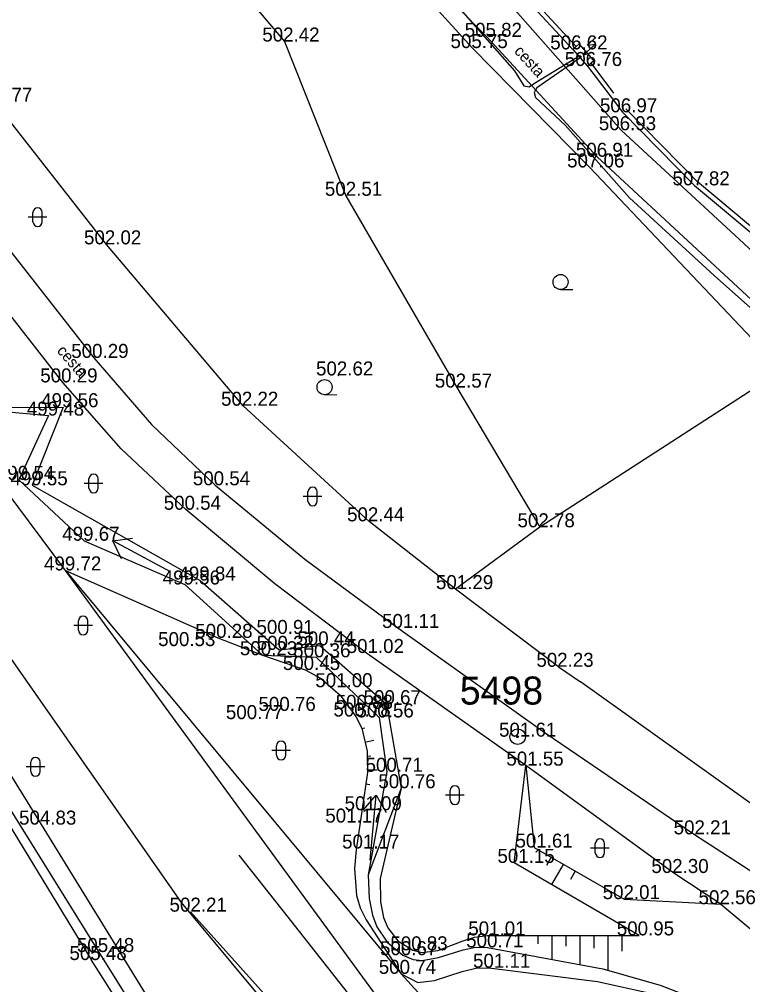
# Model space of a CAD drawing. Extents: x -668867 to -667827, y -1131943 to -1131019.
# Drawn here: x -668090.7 to -668051.9, y -1131701.6 to -1131649.9 of the extents above; entities that cross this region are included whole.
import ezdxf

# ---------------------------------------------------------------- set-up
doc = ezdxf.new("R2010")
doc.units = 0
for name, color, linetype in [('G_Bod_tecka', 7, 'Continuous'), ('G_Bod_vyska', 7, 'Continuous'), ('G_Bodove_pole', 7, 'Continuous'), ('G_Breh_Teren', 7, 'Continuous'), ('G_Cesty_Schody', 7, 'Continuous'), ('G_Plochy_zpevnene', 7, 'Continuous'), ('G_Ploty', 7, 'Continuous'), ('G_Ploty_vstupy', 7, 'Continuous'), ('G_Popisy_Nazvy', 7, 'Continuous'), ('G_Popisy_povrchu', 7, 'Continuous'), ('G_Site-Rozvadece', 7, 'Continuous'), ('G_Vyskopis-bod_terenu', 7, 'Continuous'), ('G_Vyskove_srafy', 7, 'Continuous'), ('G_Z_ELsilove_podz_kotovane', 7, 'Continuous'), ('G_Z_SPOJE_podz_geodeticky', 7, 'Continuous'), ('G_Zabradli_Svodidla', 7, 'Continuous'), ('G_Zelen-Znacky', 7, 'Continuous')]:
    doc.layers.add(name, color=color, linetype=linetype)

msp = doc.modelspace()

# ---------------------------------------------------------------- linework, layer by layer
at = {"layer": 'G_Bod_tecka'}
for p, q in [((-668065.65, -1131650.83), (-668065.65, -1131650.83)), ((-668076.49, -1131651.08), (-668076.49, -1131651.08)), ((-668066.41, -1131651.43), (-668066.41, -1131651.43)), ((-668061.05, -1131651.5), (-668061.05, -1131651.5)), ((-668060.26, -1131652.39), (-668060.26, -1131652.39)), ((-668058.39, -1131654.87), (-668058.39, -1131654.87)), ((-668058.45, -1131655.83), (-668058.45, -1131655.83)), ((-668059.74, -1131657.25), (-668059.74, -1131657.25)), ((-668060.13, -1131657.82), (-668060.13, -1131657.82)), ((-668054.52, -1131658.78), (-668054.52, -1131658.78)), ((-668073.2, -1131659.34), (-668073.2, -1131659.34)), ((-668086.02, -1131661.94), (-668086.02, -1131661.94)), ((-668086.7, -1131668.02), (-668086.7, -1131668.02)), ((-668073.6, -1131668.96), (-668073.6, -1131668.96)), ((-668088.36, -1131669.33), (-668088.36, -1131669.33)), ((-668067.25, -1131669.61), (-668067.25, -1131669.61)), ((-668078.7, -1131670.58), (-668078.7, -1131670.58)), ((-668089.12, -1131671.11), (-668089.12, -1131671.11)), ((-668088.34, -1131670.66), (-668088.34, -1131670.66)), ((-668090, -1131674.84), (-668090, -1131674.84)), ((-668080.2, -1131674.84), (-668080.2, -1131674.84)), ((-668081.76, -1131676.15), (-668081.76, -1131676.15)), ((-668071.95, -1131676.77), (-668071.95, -1131676.77)), ((-668062.82, -1131677.09), (-668062.82, -1131677.09)), ((-668087.21, -1131677.81), (-668087.21, -1131677.81)), ((-668088.21, -1131679.4), (-668088.21, -1131679.4)), ((-668081.83, -1131680.15), (-668081.83, -1131680.15)), ((-668081, -1131679.94), (-668081, -1131679.94)), ((-668067.33, -1131680.4), (-668067.33, -1131680.4)), ((-668070.42, -1131682.48), (-668070.42, -1131682.48)), ((-668080.06, -1131683.01), (-668080.06, -1131683.01)), ((-668076.84, -1131682.8), (-668076.84, -1131682.8)), ((-668082.05, -1131683.45), (-668082.05, -1131683.45)), ((-668074.59, -1131683.41), (-668074.59, -1131683.41)), ((-668077.67, -1131683.94), (-668077.67, -1131683.94)), ((-668076.77, -1131683.65), (-668076.77, -1131683.65)), ((-668074.8, -1131684.05), (-668074.8, -1131684.05)), ((-668072.09, -1131683.82), (-668072.09, -1131683.82)), ((-668061.81, -1131684.56), (-668061.81, -1131684.56)), ((-668075.38, -1131684.73), (-668075.38, -1131684.73)), ((-668073.75, -1131685.65), (-668073.75, -1131685.65)), ((-668071.03, -1131686.56), (-668071.03, -1131686.56)), ((-668076.66, -1131686.92), (-668076.66, -1131686.92)), ((-668072.54, -1131686.81), (-668072.54, -1131686.81)), ((-668078.42, -1131687.36), (-668078.42, -1131687.36)), ((-668072.66, -1131687.22), (-668072.66, -1131687.22)), ((-668071.41, -1131687.27), (-668071.41, -1131687.27)), ((-668064, -1131688.3), (-668064, -1131688.3)), ((-668071, -1131690.18), (-668071, -1131690.18)), ((-668063.57, -1131689.85), (-668063.57, -1131689.85)), ((-668070.24, -1131691.06), (-668070.24, -1131691.06)), ((-668072.2, -1131692.24), (-668072.2, -1131692.24)), ((-668089.52, -1131693.01), (-668089.52, -1131693.01)), ((-668073.4, -1131692.9), (-668073.4, -1131692.9)), ((-668054.52, -1131693.53), (-668054.52, -1131693.53)), ((-668072.5, -1131694.29), (-668072.5, -1131694.29)), ((-668063.12, -1131694.24), (-668063.12, -1131694.24)), ((-668064.18, -1131695.06), (-668064.18, -1131695.06)), ((-668055.63, -1131695.6), (-668055.63, -1131695.6)), ((-668058.3, -1131697), (-668058.3, -1131697)), ((-668053.11, -1131697.27), (-668053.11, -1131697.27)), ((-668081.52, -1131697.67), (-668081.52, -1131697.67)), ((-668065.64, -1131698.94), (-668065.64, -1131698.94)), ((-668057.49, -1131698.94), (-668057.49, -1131698.94)), ((-668086.42, -1131699.83), (-668086.42, -1131699.83)), ((-668070.15, -1131700), (-668070.15, -1131700)), ((-668069.62, -1131699.74), (-668069.62, -1131699.74)), ((-668065.61, -1131699.58), (-668065.61, -1131699.58)), ((-668086.82, -1131700.26), (-668086.82, -1131700.26)), ((-668070.24, -1131701), (-668070.24, -1131701)), ((-668065.55, -1131700.67), (-668065.55, -1131700.67))]:
    msp.add_line(p, q, dxfattribs=at)
at = {"layer": 'G_Bodove_pole'}
for radius in [0.412, 0.05]:
    msp.add_circle((-668064, -1131688.3), radius, dxfattribs=at)
at = {"layer": 'G_Breh_Teren'}
for p, q in [((-668088.21, -1131679.4), (-668070.24, -1131701)), ((-668064.18, -1131695.06), (-668063.57, -1131689.85)), ((-668063.57, -1131689.85), (-668063.12, -1131694.24)), ((-668063.12, -1131694.24), (-668058.3, -1131697)), ((-668057.49, -1131698.94), (-668064.18, -1131695.06)), ((-668058.3, -1131697), (-668053.11, -1131697.27)), ((-668070.24, -1131701), (-668067.44, -1131704.07))]:
    msp.add_line(p, q, dxfattribs=at)
for points in [[(-668098.72, -1131631.7), (-668092.1, -1131635.34), (-668088.48, -1131636.92), (-668076.49, -1131651.08), (-668073.2, -1131659.34), (-668067.25, -1131669.61), (-668062.82, -1131677.09)], [(-668069.52, -1131704.96), (-668088.21, -1131679.4), (-668099.07, -1131664.85)], [(-668092.87, -1131667.74), (-668092.89, -1131670.67), (-668088.34, -1131670.66), (-668090, -1131674.84), (-668081, -1131679.94), (-668076.77, -1131683.65), (-668074.59, -1131683.41), (-668071.03, -1131686.56), (-668070.24, -1131691.06), (-668072.01, -1131695.69)], [(-668093.35, -1131668.23), (-668093.69, -1131670.69), (-668089.12, -1131671.11), (-668090.72, -1131674.55), (-668087.21, -1131677.81), (-668081.83, -1131680.15), (-668077.67, -1131683.94), (-668074.8, -1131684.05), (-668071.41, -1131687.27), (-668071, -1131690.18)], [(-668088.21, -1131679.4), (-668084.13, -1131681.21), (-668080.06, -1131683.01), (-668077.67, -1131683.94), (-668075.38, -1131684.73), (-668074.56, -1131685.17), (-668073.51, -1131686.08), (-668072.66, -1131687.22), (-668072.35, -1131687.84), (-668072.06, -1131689.08), (-668072.04, -1131690.22)], [(-668072.04, -1131690.22), (-668072.65, -1131694.36), (-668072.74, -1131695.36), (-668072.64, -1131696.8), (-668072.44, -1131697.47), (-668072.11, -1131698.11), (-668071.53, -1131699.01), (-668070.24, -1131701)], [(-668071, -1131690.18), (-668072.01, -1131695.69), (-668071.96, -1131696.97), (-668071.77, -1131697.86), (-668071.54, -1131698.48), (-668070.98, -1131699.31), (-668070.15, -1131700), (-668069.6, -1131700.23), (-668069.11, -1131700.28), (-668068.24, -1131700.13), (-668066.91, -1131699.71), (-668066.26, -1131699.57), (-668065.61, -1131699.58), (-668059.43, -1131700.73), (-668056.36, -1131701.61), (-668054.84, -1131702.2), (-668053.32, -1131702.91), (-668051.12, -1131704.22)], [(-668070.24, -1131691.06), (-668071.37, -1131695.89), (-668071.34, -1131697.15), (-668071.18, -1131697.99), (-668070.95, -1131698.54), (-668070.42, -1131699.24), (-668069.62, -1131699.74), (-668069.14, -1131699.85), (-668068.28, -1131699.75), (-668066.97, -1131699.25), (-668066.31, -1131699.03), (-668065.64, -1131698.94), (-668061.57, -1131698.94), (-668057.49, -1131698.94)], [(-668070.24, -1131701), (-668069.34, -1131701.46), (-668068.45, -1131701.36), (-668066.98, -1131700.88), (-668066.24, -1131700.7), (-668065.55, -1131700.67), (-668059.72, -1131701.41), (-668056.82, -1131702.06), (-668055.38, -1131702.52), (-668053.94, -1131703.1), (-668052.72, -1131703.7), (-668050.79, -1131704.92)]]:
    msp.add_lwpolyline(points, dxfattribs=at)
at = {"layer": 'G_Cesty_Schody'}
for p, q in [((-668053.11, -1131697.27), (-668040.07, -1131708.15)), ((-668068.39, -1131712.31), (-668081.52, -1131697.67))]:
    msp.add_line(p, q, dxfattribs=at)
for points in [[(-668112.94, -1131630.72), (-668098.72, -1131631.7), (-668090.21, -1131631.91), (-668086.93, -1131632.85), (-668081.09, -1131636.44), (-668077.33, -1131639.02), (-668065.65, -1131650.83), (-668059.74, -1131657.25), (-668048.56, -1131667.6), (-668040.99, -1131674.78)], [(-668085.33, -1131630.41), (-668079.12, -1131635.21), (-668074.87, -1131638.58), (-668064.4, -1131649.1), (-668058.45, -1131655.83), (-668046.95, -1131666.44), (-668039.25, -1131673.45)], [(-668099.03, -1131652.28), (-668086.7, -1131668.02), (-668083.61, -1131671.58), (-668080.2, -1131674.84), (-668075.4, -1131678.79), (-668070.42, -1131682.48), (-668062.53, -1131688.1), (-668054.52, -1131693.53), (-668048.11, -1131697.68)], [(-668053.11, -1131697.27), (-668055.63, -1131695.6), (-668063.57, -1131689.85), (-668072.09, -1131683.82), (-668077.01, -1131680.11), (-668081.76, -1131676.15), (-668085.23, -1131672.89), (-668088.36, -1131669.33), (-668100.96, -1131653.21)], [(-668031.1, -1131746.58), (-668042.67, -1131734.71), (-668054.25, -1131722.85), (-668062.93, -1131713.89), (-668067.13, -1131709.29), (-668071.13, -1131704.52), (-668076.35, -1131697.9), (-668078.91, -1131694.65)]]:
    msp.add_lwpolyline(points, dxfattribs=at)
at = {"layer": 'G_Plochy_zpevnene'}
msp.add_line((-668083.21, -1131705.98), (-668086.82, -1131700.26), dxfattribs=at)
for points in [[(-668108.83, -1131661.95), (-668103.81, -1131669.93), (-668089.52, -1131693.01), (-668075.61, -1131715.6), (-668061.39, -1131739.29)], [(-668102.21, -1131675.28), (-668094.42, -1131687.83), (-668086.82, -1131700.26)]]:
    msp.add_lwpolyline(points, dxfattribs=at)
at = {"layer": 'G_Ploty'}
for p, q in [((-668072.62, -1131639), (-668061.05, -1131651.5)), ((-668060.86, -1131651.34), (-668072.44, -1131638.83)), ((-668060.26, -1131652.39), (-668059.05, -1131653.99)), ((-668058.85, -1131653.84), (-668060.07, -1131652.22)), ((-668058.39, -1131654.87), (-668054.52, -1131658.78)), ((-668054.36, -1131658.6), (-668058.21, -1131654.69)), ((-668036.55, -1131673.55), (-668054.36, -1131658.6)), ((-668054.52, -1131658.78), (-668036.59, -1131673.85)), ((-668061.81, -1131684.56), (-668067.33, -1131680.4)), ((-668046.26, -1131695.64), (-668060.64, -1131685.36))]:
    msp.add_line(p, q, dxfattribs=at)
for points in [[(-668067.33, -1131680.4), (-668071.95, -1131676.77), (-668078.7, -1131670.58), (-668086.02, -1131661.94), (-668092.02, -1131654.3), (-668098.69, -1131645.3), (-668102.61, -1131639.94), (-668098.7, -1131638.09)], [(-668072.28, -1131644.99), (-668066.41, -1131651.43), (-668060.13, -1131657.82), (-668049.83, -1131668.69), (-668049.61, -1131668.68)], [(-668049.83, -1131668.69), (-668062.82, -1131677.09), (-668067.33, -1131680.4)]]:
    msp.add_lwpolyline(points, dxfattribs=at)
at = {"layer": 'G_Ploty_vstupy'}
for p, q in [((-668059.05, -1131653.99), (-668058.39, -1131654.87)), ((-668061.81, -1131684.56), (-668060.64, -1131685.36))]:
    msp.add_line(p, q, dxfattribs=at)
at = {"layer": 'G_Popisy_Nazvy'}
for p, q in [((-668085.68, -1131677.81), (-668084.621, -1131677.678)), ((-668082.603, -1131679.477), (-668085.68, -1131677.81)), ((-668085.212, -1131678.77), (-668085.68, -1131677.81)), ((-668072.28, -1131692.237), (-668071.58, -1131691.43)), ((-668071.907, -1131694.915), (-668071.58, -1131691.43)), ((-668071.58, -1131691.43), (-668071.043, -1131692.353))]:
    msp.add_line(p, q, dxfattribs=at)
at = {"layer": 'G_Site-Rozvadece'}
for p, q in [((-668059.804, -1131650.865), (-668060.272, -1131651.281)), ((-668059.826, -1131651.219), (-668060.48, -1131651.8)), ((-668060.272, -1131651.281), (-668059.826, -1131651.219)), ((-668060.37, -1131651.555), (-668060.48, -1131651.8)), ((-668060.48, -1131651.8), (-668060.224, -1131651.72))]:
    msp.add_line(p, q, dxfattribs=at)
msp.add_lwpolyline([(-668060.71, -1131651.2), (-668060.86, -1131651.34), (-668061.05, -1131651.5), (-668060.26, -1131652.39), (-668060.07, -1131652.22), (-668059.92, -1131652.09)], close=True, dxfattribs=at)
at = {"layer": 'G_Vyskopis-bod_terenu'}
for p, q in [((-668073.61, -1131668.96), (-668073.59, -1131668.96)), ((-668073.6, -1131668.945), (-668073.6, -1131668.96)), ((-668073.6, -1131668.975), (-668073.6, -1131668.96))]:
    msp.add_line(p, q, dxfattribs=at)
at = {"layer": 'G_Vyskove_srafy'}
for p, q in [((-668072.35, -1131687.87), (-668072.18, -1131687.83)), ((-668072.18, -1131688.6), (-668071.7, -1131688.49)), ((-668072.06, -1131689.34), (-668071.87, -1131689.33)), ((-668072.04, -1131690.08), (-668071.53, -1131690.08)), ((-668072.13, -1131690.83), (-668071.91, -1131690.86)), ((-668062.21, -1131694.76), (-668062.46, -1131695.2)), ((-668061.56, -1131695.14), (-668062.18, -1131696.22)), ((-668060.91, -1131695.51), (-668061.16, -1131695.94)), ((-668062.92, -1131698.94), (-668062.92, -1131699.4)), ((-668062.17, -1131698.94), (-668062.17, -1131700.22)), ((-668061.42, -1131698.94), (-668061.42, -1131699.51)), ((-668060.67, -1131698.94), (-668060.67, -1131700.5)), ((-668059.92, -1131698.94), (-668059.92, -1131699.62)), ((-668059.17, -1131698.94), (-668059.17, -1131700.81)), ((-668058.42, -1131698.94), (-668058.42, -1131699.78))]:
    msp.add_line(p, q, dxfattribs=at)
at = {"layer": 'G_Z_ELsilove_podz_kotovane'}
msp.add_lwpolyline([(-668069.716, -1131646.331), (-668064.168, -1131652.655), (-668063.67, -1131653.458), (-668063.383, -1131653.513), (-668063.09, -1131653.306), (-668060.674, -1131651.823), (-668060.634, -1131651.868), (-668060.593, -1131651.912), (-668062.98, -1131653.56), (-668063.123, -1131653.806), (-668063.052, -1131654.079), (-668061.459, -1131655.555), (-668058.014, -1131659.455), (-668053.472, -1131663.616), (-668047.992, -1131668.476)], dxfattribs=at)
at = {"layer": 'G_Z_SPOJE_podz_geodeticky'}
msp.add_lwpolyline([(-668135.14, -1131628.24), (-668129.64, -1131632.61), (-668125.27, -1131636.54), (-668120.62, -1131640.81), (-668113.26, -1131650.1), (-668101.77, -1131667.07), (-668092.47, -1131682.26), (-668082.03, -1131697.17), (-668071.38, -1131709.96), (-668066.09, -1131718.1), (-668059.32, -1131731.67), (-668056.55, -1131739.36), (-668054.06, -1131745.76), (-668051.78, -1131750.9), (-668048.97, -1131757.14), (-668044.79, -1131765.91), (-668040.88, -1131773.02), (-668037.74, -1131778.34), (-668033.49, -1131785.85), (-668032.8, -1131787.82), (-668027.01, -1131795.61), (-668023.34, -1131801.32)], dxfattribs=at)
at = {"layer": 'G_Zabradli_Svodidla'}
for points in [[(-668086.42, -1131699.83), (-668093.84, -1131687.91), (-668101.61, -1131675.3), (-668108.27, -1131664.48), (-668115.08, -1131654.5), (-668119.15, -1131649.23), (-668122.64, -1131645.27)], [(-668048.33, -1131763.48), (-668062.35, -1131739.3), (-668076.7, -1131715.41), (-668086.42, -1131699.83)]]:
    msp.add_lwpolyline(points, dxfattribs=at)
at = {"layer": 'G_Zelen-Znacky'}
for p, q in [((-668089.96, -1131660.73), (-668089.96, -1131660.23)), ((-668089.46, -1131660.73), (-668089.46, -1131660.23)), ((-668089.21, -1131660.48), (-668090.21, -1131660.48)), ((-668061.702, -1131664.36), (-668061.052, -1131664.357)), ((-668074.342, -1131669.99), (-668073.692, -1131669.987)), ((-668086.21, -1131674.74), (-668087.21, -1131674.74)), ((-668086.96, -1131674.99), (-668086.96, -1131674.49)), ((-668086.46, -1131674.99), (-668086.46, -1131674.49)), ((-668075.23, -1131675.69), (-668075.23, -1131675.19)), ((-668074.73, -1131675.69), (-668074.73, -1131675.19)), ((-668074.48, -1131675.44), (-668075.48, -1131675.44)), ((-668086.78, -1131682.35), (-668087.78, -1131682.35)), ((-668087.53, -1131682.6), (-668087.53, -1131682.1)), ((-668087.03, -1131682.6), (-668087.03, -1131682.1)), ((-668076.17, -1131689.04), (-668077.17, -1131689.04)), ((-668076.92, -1131689.29), (-668076.92, -1131688.79)), ((-668076.42, -1131689.29), (-668076.42, -1131688.79)), ((-668090.08, -1131690.16), (-668090.08, -1131689.66)), ((-668089.58, -1131690.16), (-668089.58, -1131689.66)), ((-668089.33, -1131689.91), (-668090.33, -1131689.91)), ((-668067.61, -1131691.68), (-668067.61, -1131691.18)), ((-668067.11, -1131691.68), (-668067.11, -1131691.18)), ((-668066.86, -1131691.43), (-668067.86, -1131691.43)), ((-668059.09, -1131694.27), (-668060.09, -1131694.27)), ((-668059.84, -1131694.52), (-668059.84, -1131694.02)), ((-668059.34, -1131694.52), (-668059.34, -1131694.02))]:
    msp.add_line(p, q, dxfattribs=at)
for centre in [(-668061.702, -1131663.957), (-668074.342, -1131669.586)]:
    msp.add_circle(centre, 0.403, dxfattribs=at)
for centre, start, end in [((-668089.71, -1131660.228), 0, 180), ((-668089.71, -1131660.728), 180, 0), ((-668086.71, -1131674.489), 0, 180), ((-668086.71, -1131674.989), 180, 0), ((-668074.98, -1131675.189), 0, 180), ((-668074.98, -1131675.689), 180, 0), ((-668087.278, -1131682.098), 0, 180), ((-668087.278, -1131682.598), 180, 0), ((-668076.669, -1131688.789), 0, 180), ((-668089.829, -1131689.659), 0, 180), ((-668076.669, -1131689.289), 180, 0), ((-668089.829, -1131690.159), 180, 0), ((-668067.359, -1131691.179), 0, 180), ((-668067.359, -1131691.679), 180, 0), ((-668059.59, -1131694.019), 0, 180), ((-668059.59, -1131694.519), 180, 0)]:
    msp.add_arc(centre, 0.25, start, end, dxfattribs=at)

# ---------------------------------------------------------------- texts
at = {"layer": 'G_Bod_vyska'}
for s, p in [('502.42', (-668077.676, -1131651.08)), ('505.82', (-668066.836, -1131650.83)), ('505.75', (-668067.596, -1131651.43)), ('506.62', (-668062.253, -1131651.5)), ('506.76', (-668061.473, -1131652.39)), ('501.77', (-668093.064, -1131654.3)), ('506.97', (-668059.591, -1131654.87)), ('506.93', (-668059.651, -1131655.83)), ('506.91', (-668060.88, -1131657.25)), ('507.06', (-668061.351, -1131657.82)), ('507.82', (-668055.706, -1131658.78)), ('502.51', (-668074.324, -1131659.34)), ('502.02', (-668087.227, -1131661.94)), ('500.29', (-668087.909, -1131668.02)), ('502.62', (-668074.799, -1131668.96)), ('500.29', (-668089.569, -1131669.33)), ('502.57', (-668068.436, -1131669.61)), ('499.56', (-668089.522, -1131670.66)), ('502.22', (-668079.886, -1131670.58)), ('499.48', (-668090.288, -1131671.11)), ('499.54', (-668091.888, -1131674.55)), ('499.55', (-668091.168, -1131674.84)), ('500.54', (-668081.397, -1131674.84)), ('500.54', (-668082.957, -1131676.15)), ('502.44', (-668073.136, -1131676.77)), ('502.78', (-668064.006, -1131677.09)), ('499.67', (-668088.392, -1131677.81)), ('499.72', (-668089.368, -1131679.4)), ('499.56', (-668083.012, -1131680.15)), ('499.84', (-668082.168, -1131679.94)), ('501.29', (-668068.376, -1131680.4)), ('501.11', (-668071.26, -1131682.48)), ('500.28', (-668081.267, -1131683.01)), ('500.91', (-668077.988, -1131682.8)), ('500.53', (-668083.257, -1131683.45)), ('500.32', (-668077.977, -1131683.65)), ('500.44', (-668075.797, -1131683.41)), ('500.23', (-668078.877, -1131683.94)), ('500.36', (-668076.021, -1131684.05)), ('501.02', (-668073.156, -1131683.82)), ('500.45', (-668076.577, -1131684.73)), ('502.23', (-668062.996, -1131684.56)), ('501.00', (-668074.837, -1131685.65)), ('500.88', (-668073.747, -1131686.81)), ('500.67', (-668072.251, -1131686.56)), ('500.77', (-668079.627, -1131687.36)), ('500.76', (-668077.881, -1131686.92)), ('500.78', (-668073.867, -1131687.22)), ('500.56', (-668072.631, -1131687.27)), ('501.61', (-668064.996, -1131688.3)), ('501.55', (-668064.604, -1131689.85)), ('500.71', (-668072.146, -1131690.18)), ('500.76', (-668071.461, -1131691.06)), ('501.09', (-668073.268, -1131692.24)), ('504.83', (-668090.706, -1131693.01)), ('501.17', (-668074.302, -1131692.9)), ('502.21', (-668055.644, -1131693.53)), ('501.17', (-668073.402, -1131694.29)), ('501.61', (-668064.116, -1131694.24)), ('501.15', (-668065.082, -1131695.06)), ('502.30', (-668056.837, -1131695.6)), ('502.01', (-668059.446, -1131697)), ('502.21', (-668082.644, -1131697.67)), ('502.56', (-668054.309, -1131697.27)), ('501.01', (-668066.644, -1131698.94)), ('500.95', (-668058.689, -1131698.94)), ('500.83', (-668070.817, -1131699.74)), ('500.71', (-668066.756, -1131699.58)), ('505.48', (-668088.006, -1131700.26)), ('505.48', (-668087.606, -1131699.83)), ('500.67', (-668071.371, -1131700)), ('501.11', (-668066.39, -1131700.67)), ('500.74', (-668071.437, -1131701))]:
    msp.add_text(s, height=0.75, dxfattribs=at).set_placement(p)
at = {"layer": 'G_Bodove_pole'}
msp.add_text('5498', height=1.5, dxfattribs=at).set_placement((-668067.099, -1131686.58))
at = {"layer": 'G_Popisy_povrchu'}
for rotation, p in [(312.5417, (-668064.221, -1131651.629)), (311.1337, (-668088.714, -1131667.665))]:
    msp.add_text('cesta', height=0.6, rotation=rotation, dxfattribs=at).set_placement(p)

doc.saveas('drawing.dxf')
